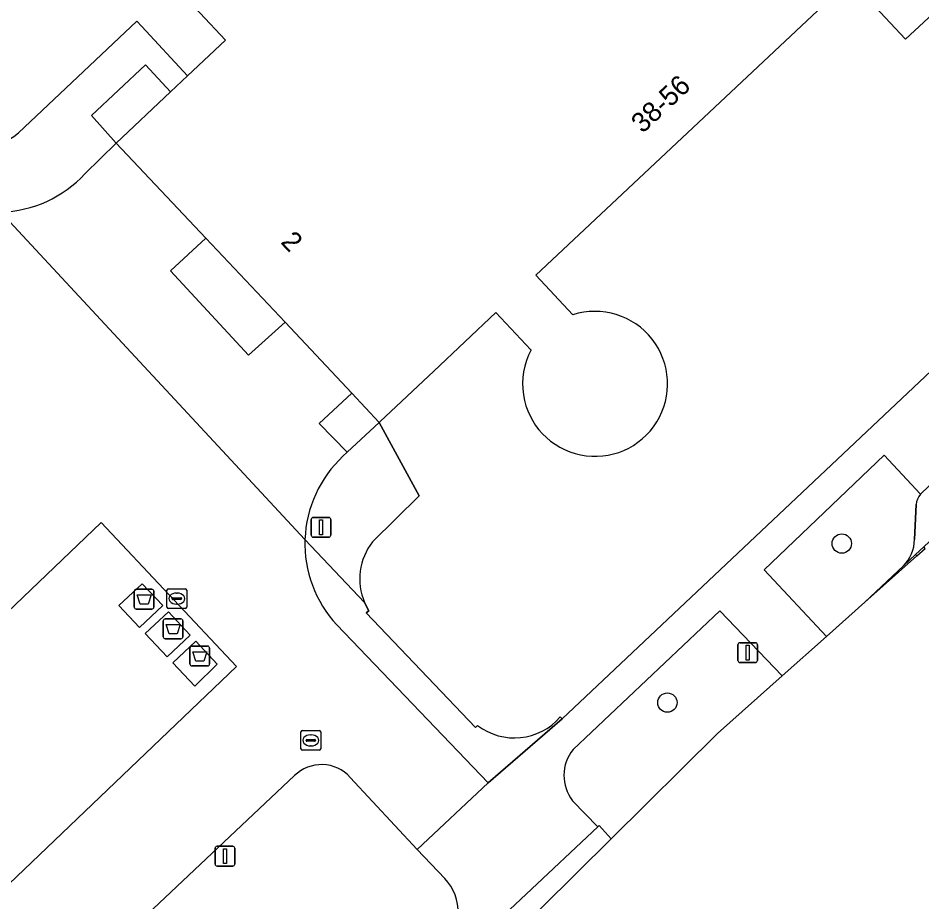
# Model space of a CAD drawing. Extents: x 162344 to 162869, y 381217 to 381818.
# Drawn here: x 162661.36 to 162707.04, y 381354.58 to 381399.26 of the extents above; entities that cross this region are included whole.
import ezdxf

# ---------------------------------------------------------------- set-up
doc = ezdxf.new("R2010")
doc.units = 0
for name, color, linetype in [('IMGEO_Afval_apart_plaats', 7, 'Continuous'), ('IMGEO_Boom', 7, 'Continuous'), ('IMGEO_Erf', 7, 'Continuous'), ('IMGEO_Groenvoorziening', 7, 'Continuous'), ('IMGEO_Kolk', 7, 'Continuous'), ('IMGEO_Lichtmast', 7, 'Continuous'), ('IMGEO_Pand', 7, 'Continuous'), ('IMGEO_Pand_nummerreeks', 7, 'Continuous'), ('IMGEO_Parkeervlak_gesloten', 7, 'Continuous'), ('IMGEO_Parkeervlak_open', 7, 'Continuous'), ('IMGEO_Rijbaan_lokaal_gesloten', 7, 'Continuous'), ('IMGEO_Rijbaan_lokaal_open', 7, 'Continuous'), ('IMGEO_Terreindeel_open', 7, 'Continuous'), ('IMGEO_Voetpad_gesloten', 7, 'Continuous'), ('IMGEO_Voetpad_open', 7, 'Continuous')]:
    doc.layers.add(name, color=color, linetype=linetype)

msp = doc.modelspace()

# ---------------------------------------------------------------- linework, layer by layer
at = {"layer": 'IMGEO_Afval_apart_plaats'}
for p, q in [((162667.328, 381370.387), (162668.118, 381370.387)), ((162668.118, 381370.387), (162667.328, 381370.387)), ((162667.228, 381369.487), (162667.228, 381370.287)), ((162667.228, 381370.287), (162667.228, 381369.487)), ((162668.218, 381370.287), (162668.218, 381369.487)), ((162668.218, 381369.487), (162668.218, 381370.287)), ((162668.118, 381369.387), (162667.328, 381369.387)), ((162667.328, 381369.387), (162668.118, 381369.387)), ((162668.696, 381367.984), (162668.696, 381368.784)), ((162668.696, 381368.784), (162668.696, 381367.984)), ((162668.796, 381368.884), (162669.586, 381368.884)), ((162669.586, 381368.884), (162668.796, 381368.884)), ((162669.686, 381368.784), (162669.686, 381367.984)), ((162669.686, 381367.984), (162669.686, 381368.784)), ((162669.586, 381367.884), (162668.796, 381367.884)), ((162668.796, 381367.884), (162669.586, 381367.884)), ((162670.045, 381366.611), (162670.045, 381367.411)), ((162670.045, 381367.411), (162670.045, 381366.611)), ((162670.145, 381367.511), (162670.935, 381367.511)), ((162670.935, 381367.511), (162670.145, 381367.511)), ((162671.035, 381367.411), (162671.035, 381366.611)), ((162671.035, 381366.611), (162671.035, 381367.411)), ((162670.935, 381366.511), (162670.145, 381366.511)), ((162670.145, 381366.511), (162670.935, 381366.511))]:
    msp.add_line(p, q, dxfattribs=at)
for points in [[(162667.371, 381370.101), (162668.075, 381370.101), (162667.926, 381369.631), (162667.52, 381369.631), (162667.371, 381370.101)], [(162668.839, 381368.598), (162669.543, 381368.598), (162669.394, 381368.128), (162668.988, 381368.128), (162668.839, 381368.598)], [(162670.188, 381367.225), (162670.892, 381367.225), (162670.743, 381366.755), (162670.337, 381366.755), (162670.188, 381367.225)]]:
    msp.add_lwpolyline(points, dxfattribs=at)
for centre, start, end in [((162667.328, 381370.287), 90, 180), ((162667.328, 381370.287), 90, 180), ((162668.118, 381370.287), 0, 90), ((162668.118, 381370.287), 360, 90), ((162667.328, 381369.487), 180, 270), ((162667.328, 381369.487), 180, 270), ((162668.118, 381369.487), 270, 0), ((162668.118, 381369.487), 270, 0), ((162668.796, 381368.784), 90, 180), ((162668.796, 381368.784), 90, 180), ((162669.586, 381368.784), 0, 90), ((162669.586, 381368.784), 360, 90), ((162668.796, 381367.984), 180, 270), ((162668.796, 381367.984), 180, 270), ((162669.586, 381367.984), 270, 0), ((162669.586, 381367.984), 270, 0), ((162670.145, 381367.411), 90, 180), ((162670.145, 381367.411), 90, 180), ((162670.935, 381367.411), 0, 90), ((162670.935, 381367.411), 360, 90), ((162670.145, 381366.611), 180, 270), ((162670.145, 381366.611), 180, 270), ((162670.935, 381366.611), 270, 0), ((162670.935, 381366.611), 270, 0)]:
    msp.add_arc(centre, 0.1, start, end, dxfattribs=at)
at = {"layer": 'IMGEO_Boom'}
for centre in [(162702.991, 381372.697), (162694.175, 381364.658)]:
    msp.add_circle(centre, 0.489, dxfattribs=at)
at = {"layer": 'IMGEO_Erf'}
for points in [[(162714.432, 381463.872), (162709.731, 381458.964), (162699.33, 381448.107), (162694.93, 381443.515), (162700.859, 381437.25), (162706.964, 381430.752), (162720.044, 381416.828), (162715.93, 381412.961), (162723.279, 381405.142), (162719.898, 381401.952), (162721.872, 381399.698), (162719.263, 381397.26), (162717.216, 381399.452), (162713.77, 381396.149), (162709.224, 381401.003), (162706.22, 381398.189), (162703.408, 381401.193), (162687.52, 381386.257), (162689.397, 381384.258)], [(162688.76, 381363.938), (162688.853, 381363.831), (162718.753, 381392.02), (162718.479, 381392.369), (162730.05, 381403.284), (162730.365, 381402.935), (162734.043, 381406.444), (162753.688, 381424.95)], [(162661.375, 381393.461), (162667.356, 381399.105), (162667.61, 381398.831), (162669.923, 381396.339), (162671.847, 381398.15), (162669.251, 381400.923)], [(162687.282, 381382.485), (162685.512, 381384.369), (162682.371, 381381.417), (162679.651, 381378.86), (162679.612, 381378.824), (162681.623, 381375.112), (162679.276, 381372.779)], [(162678.87, 381369.719), (162679.09, 381369.304), (162678.958, 381369.191), (162684.474, 381363.405), (162684.58, 381363.506)]]:
    msp.add_lwpolyline(points, dxfattribs=at)
for centre, radius, start, end in [((162658.724, 381396.673), 4.164, 245.4174, 309.5304), ((162690.52, 381380.77), 3.664, 188.672, 107.8491), ((162690.53, 381380.769), 3.673, 152.1478, 188.6244), ((162681.623, 381370.911), 3, 141.4833, 203.401), ((162686.442, 381365.925), 3.053, 232.4072, 319.3939)]:
    msp.add_arc(centre, radius, start, end, dxfattribs=at)
at = {"layer": 'IMGEO_Groenvoorziening'}
for points in [[(162706.973, 381375.187), (162705.131, 381377.16), (162699.061, 381371.369), (162702.219, 381368.003), (162704.161, 381369.73)], [(162706.667, 381372.902), (162706.754, 381374.665)], [(162704.161, 381369.73), (162706.109, 381371.569)], [(162691.332, 381357.77), (162696.709, 381363.101), (162699.979, 381366.01), (162696.834, 381369.297), (162689.407, 381362.282)], [(162675.327, 381360.968), (162664.921, 381351.145), (162672.792, 381342.872), (162682.8, 381352.237)], [(162681.529, 381357.23), (162678.143, 381360.879)], [(162689.382, 381359.699), (162690.657, 381358.379), (162690.725, 381358.45), (162691.332, 381357.77)], [(162682.924, 381355.768), (162681.529, 381357.23)]]:
    msp.add_lwpolyline(points, dxfattribs=at)
for centre, radius, start, end in [((162707.583, 381374.624), 0.83, 137.3019, 177.1781), ((162704.742, 381372.925), 1.925, 315.2411, 359.33), ((162691.03, 381360.975), 2.084, 141.1496, 217.7413), ((162676.692, 381359.571), 1.953, 42.0368, 134.3427), ((162681.139, 381354.063), 2.468, 312.2897, 43.6877)]:
    msp.add_arc(centre, radius, start, end, dxfattribs=at)
at = {"layer": 'IMGEO_Kolk'}
for p, q in [((162668.881, 381369.49), (162668.881, 381370.342)), ((162668.956, 381370.416), (162669.808, 381370.416)), ((162669.882, 381370.342), (162669.882, 381369.49)), ((162669.14, 381369.91), (162669.14, 381369.922)), ((162669.578, 381369.873), (162669.18, 381369.873)), ((162669.183, 381369.959), (162669.581, 381369.959)), ((162669.369, 381370.196), (162669.394, 381370.196)), ((162669.624, 381369.922), (162669.624, 381369.91)), ((162669.808, 381369.416), (162668.956, 381369.416)), ((162669.392, 381369.636), (162669.367, 381369.636)), ((162675.651, 381362.323), (162675.651, 381363.175)), ((162675.726, 381363.249), (162676.578, 381363.249)), ((162676.139, 381363.029), (162676.164, 381363.029)), ((162676.652, 381363.175), (162676.652, 381362.323)), ((162675.91, 381362.743), (162675.91, 381362.755)), ((162676.348, 381362.706), (162675.95, 381362.706)), ((162675.953, 381362.792), (162676.351, 381362.792)), ((162676.394, 381362.755), (162676.394, 381362.743)), ((162676.578, 381362.249), (162675.726, 381362.249)), ((162676.162, 381362.469), (162676.137, 381362.469))]:
    msp.add_line(p, q, dxfattribs=at)
for points in [[(162668.881, 381369.49), (162668.881, 381370.342)], [(162668.956, 381370.416), (162669.808, 381370.416)], [(162669.882, 381370.342), (162669.882, 381369.49)], [(162669.808, 381369.416), (162668.956, 381369.416)], [(162675.651, 381362.323), (162675.651, 381363.175)], [(162675.726, 381363.249), (162676.578, 381363.249)], [(162676.652, 381363.175), (162676.652, 381362.323)], [(162676.578, 381362.249), (162675.726, 381362.249)]]:
    msp.add_lwpolyline(points, dxfattribs=at)
for centre, radius, start, end in [((162668.958, 381370.34), 0.0765, 91.552, 178.448), ((162668.958, 381370.34), 0.0765, 91.552, 178.448), ((162669.806, 381370.34), 0.0765, 1.552, 88.448), ((162669.806, 381370.34), 0.0765, 1.552, 88.448), ((162669.18, 381369.919), 0.0403, 85.8775, 175.7526), ((162669.177, 381369.909), 0.0366, 178.938, 274.7102), ((162669.581, 381369.916), 0.043, 264.8664, 352.4533), ((162669.585, 381369.921), 0.0386, 1.7309, 96.639), ((162668.958, 381369.492), 0.0765, 181.552, 268.448), ((162668.958, 381369.492), 0.0765, 181.552, 268.448), ((162669.806, 381369.492), 0.0765, 271.552, 358.448), ((162669.806, 381369.492), 0.0765, 271.552, 358.448), ((162675.728, 381363.173), 0.0765, 91.552, 178.448), ((162675.728, 381363.173), 0.0765, 91.552, 178.448), ((162676.576, 381363.173), 0.0765, 1.552, 88.448), ((162676.576, 381363.173), 0.0765, 1.552, 88.448), ((162675.95, 381362.752), 0.0403, 85.8775, 175.7526), ((162675.947, 381362.742), 0.0366, 178.938, 274.7102), ((162676.351, 381362.749), 0.043, 264.8664, 352.4533), ((162676.355, 381362.754), 0.0386, 1.7309, 96.639), ((162675.728, 381362.325), 0.0765, 181.552, 268.448), ((162675.728, 381362.325), 0.0765, 181.552, 268.448), ((162676.576, 381362.325), 0.0765, 271.552, 358.448), ((162676.576, 381362.325), 0.0765, 271.552, 358.448)]:
    msp.add_arc(centre, radius, start, end, dxfattribs=at)
for centre, major_axis, ratio, start_param, end_param in [((162669.368, 381369.916), (-0.387, 0.002), 0.722429, 4.712389, 7.853982), ((162669.393, 381369.916), (-0.39, 0.002), 0.717154, 1.570796, 4.712389), ((162676.138, 381362.749), (-0.387, 0.002), 0.722429, 4.712389, 7.853982), ((162676.163, 381362.749), (-0.39, 0.002), 0.717154, 1.570796, 4.712389)]:
    msp.add_ellipse(centre, major_axis=major_axis, ratio=ratio, start_param=start_param, end_param=end_param, dxfattribs=at)
at = {"layer": 'IMGEO_Lichtmast'}
for p, q in [((162676.273, 381374.018), (162677.063, 381374.018)), ((162677.063, 381374.018), (162676.273, 381374.018)), ((162676.173, 381373.118), (162676.173, 381373.918)), ((162676.173, 381373.918), (162676.173, 381373.118)), ((162677.163, 381373.918), (162677.163, 381373.118)), ((162677.163, 381373.118), (162677.163, 381373.918)), ((162677.063, 381373.018), (162676.273, 381373.018)), ((162676.273, 381373.018), (162677.063, 381373.018)), ((162697.738, 381366.785), (162697.738, 381367.585)), ((162697.738, 381367.585), (162697.738, 381366.785)), ((162697.838, 381367.685), (162698.628, 381367.685)), ((162698.628, 381367.685), (162697.838, 381367.685)), ((162698.728, 381367.585), (162698.728, 381366.785)), ((162698.728, 381366.785), (162698.728, 381367.585)), ((162698.628, 381366.685), (162697.838, 381366.685)), ((162697.838, 381366.685), (162698.628, 381366.685)), ((162671.314, 381356.493), (162671.314, 381357.293)), ((162671.314, 381357.293), (162671.314, 381356.493)), ((162671.414, 381357.393), (162672.204, 381357.393)), ((162672.204, 381357.393), (162671.414, 381357.393)), ((162672.304, 381357.293), (162672.304, 381356.493)), ((162672.304, 381356.493), (162672.304, 381357.293)), ((162672.204, 381356.393), (162671.414, 381356.393)), ((162671.414, 381356.393), (162672.204, 381356.393))]:
    msp.add_line(p, q, dxfattribs=at)
for points in [[(162676.593, 381373.893), (162676.743, 381373.893), (162676.743, 381373.143), (162676.593, 381373.143), (162676.593, 381373.893)], [(162698.158, 381367.56), (162698.308, 381367.56), (162698.308, 381366.81), (162698.158, 381366.81), (162698.158, 381367.56)], [(162671.734, 381357.268), (162671.884, 381357.268), (162671.884, 381356.518), (162671.734, 381356.518), (162671.734, 381357.268)]]:
    msp.add_lwpolyline(points, dxfattribs=at)
for centre, start, end in [((162676.273, 381373.918), 90, 180), ((162676.273, 381373.918), 90, 180), ((162677.063, 381373.918), 0, 90), ((162677.063, 381373.918), 360, 90), ((162676.273, 381373.118), 180, 270), ((162676.273, 381373.118), 180, 270), ((162677.063, 381373.118), 270, 0), ((162677.063, 381373.118), 270, 0), ((162697.838, 381367.585), 90, 180), ((162697.838, 381367.585), 90, 180), ((162698.628, 381367.585), 0, 90), ((162698.628, 381367.585), 360, 90), ((162697.838, 381366.785), 180, 270), ((162697.838, 381366.785), 180, 270), ((162698.628, 381366.785), 270, 0), ((162698.628, 381366.785), 270, 0), ((162671.414, 381357.293), 90, 180), ((162671.414, 381357.293), 90, 180), ((162672.204, 381357.293), 0, 90), ((162672.204, 381357.293), 360, 90), ((162671.414, 381356.493), 180, 270), ((162671.414, 381356.493), 180, 270), ((162672.204, 381356.493), 270, 0), ((162672.204, 381356.493), 270, 0)]:
    msp.add_arc(centre, 0.1, start, end, dxfattribs=at)
at = {"layer": 'IMGEO_Pand'}
for points in [[(162689.397, 381384.258), (162687.52, 381386.257), (162703.408, 381401.193), (162706.22, 381398.189), (162709.224, 381401.003), (162713.77, 381396.149), (162717.216, 381399.452), (162719.263, 381397.26), (162721.872, 381399.698), (162719.898, 381401.952), (162723.279, 381405.142), (162715.93, 381412.961)], [(162669.251, 381400.923), (162671.847, 381398.15), (162669.923, 381396.339), (162669.063, 381395.528), (162666.321, 381392.943), (162670.853, 381388.128), (162674.848, 381383.885), (162678.224, 381380.299), (162679.612, 381378.824), (162679.651, 381378.86), (162682.371, 381381.417), (162685.512, 381384.369), (162687.282, 381382.485)]]:
    msp.add_lwpolyline(points, dxfattribs=at)
for centre, radius, start, end in [((162690.52, 381380.77), 3.664, 188.672, 107.8491), ((162690.53, 381380.769), 3.673, 152.1478, 188.6244)]:
    msp.add_arc(centre, radius, start, end, dxfattribs=at)
at = {"layer": 'IMGEO_Parkeervlak_gesloten'}
msp.add_lwpolyline([(162687.82, 381354.287), (162691.332, 381357.77), (162690.725, 381358.45), (162690.657, 381358.379), (162683.416, 381351.564), (162684.112, 381350.806)], close=True, dxfattribs=at)
at = {"layer": 'IMGEO_Parkeervlak_open'}
for points in [[(162706.109, 381371.569), (162706.721, 381372.143), (162707.132, 381372.527), (162720.66, 381385.195)], [(162717.69, 381385.298), (162707.042, 381375.253)], [(162706.754, 381374.665), (162706.667, 381372.902)]]:
    msp.add_lwpolyline(points, dxfattribs=at)
for points in [[(162672.396, 381366.482), (162665.548, 381373.756), (162653.3, 381362.059), (162660.118, 381354.759)], [(162666.456, 381369.56), (162667.635, 381370.669), (162668.666, 381369.561), (162667.494, 381368.457)], [(162670.052, 381368.072), (162668.888, 381366.977), (162667.784, 381368.149), (162668.954, 381369.251)], [(162670.345, 381367.757), (162671.425, 381366.596), (162670.297, 381365.48), (162669.183, 381366.663)]]:
    msp.add_lwpolyline(points, close=True, dxfattribs=at)
for centre, radius, start, end in [((162707.583, 381374.624), 0.83, 137.3019, 177.1781), ((162707.455, 381374.753), 0.649, 129.5054, 137.9485), ((162704.742, 381372.925), 1.925, 315.2411, 359.33)]:
    msp.add_arc(centre, radius, start, end, dxfattribs=at)
at = {"layer": 'IMGEO_Rijbaan_lokaal_gesloten'}
msp.add_lwpolyline([(162704.161, 381369.73), (162706.79, 381372.07), (162706.721, 381372.143), (162706.109, 381371.569)], close=True, dxfattribs=at)
at = {"layer": 'IMGEO_Rijbaan_lokaal_open'}
for points in [[(162653.04, 381394.023), (162651.084, 381392.163), (162648.044, 381395.361), (162645.314, 381398.233), (162644.083, 381396.964), (162646.251, 381394.668), (162649.779, 381390.931), (162637.856, 381379.677), (162636.127, 381378.045), (162648.509, 381365.016), (162648.526, 381364.999), (162648.885, 381364.621), (162650.496, 381362.927), (162650.875, 381362.529), (162663.207, 381349.526), (162664.921, 381351.145), (162675.327, 381360.968)], [(162674.848, 381383.885), (162673.006, 381382.219), (162669.056, 381386.485), (162670.853, 381388.128), (162666.321, 381392.943), (162664.737, 381391.386)], [(162675.857, 381372.908), (162660.491, 381389.452)], [(162660.491, 381389.452), (162675.857, 381372.908)], [(162677.776, 381377.106), (162677.994, 381377.31), (162676.576, 381378.761), (162678.224, 381380.299), (162674.848, 381383.885)], [(162678.143, 381360.879), (162681.529, 381357.23), (162685.116, 381360.607), (162677.468, 381368.591)]]:
    msp.add_lwpolyline(points, dxfattribs=at)
for points in [[(162665.548, 381373.756), (162672.396, 381366.482), (162660.118, 381354.759), (162653.3, 381362.059)], [(162707.21, 381372.443), (162707.132, 381372.527), (162706.721, 381372.143), (162706.79, 381372.07)]]:
    msp.add_lwpolyline(points, close=True, dxfattribs=at)
for centre, radius, start, end in [((162660.308, 381395.481), 6.031, 271.7344, 317.243), ((162681.873, 381372.696), 6.019, 132.8883, 177.9793), ((162681.871, 381372.693), 6.018, 177.9531, 222.9756), ((162676.692, 381359.571), 1.953, 42.0368, 134.3427)]:
    msp.add_arc(centre, radius, start, end, dxfattribs=at)
at = {"layer": 'IMGEO_Terreindeel_open'}
for points in [[(162669.063, 381395.528), (162667.799, 381396.888), (162665.06, 381394.331), (162666.321, 381392.943)], [(162670.853, 381388.128), (162669.056, 381386.485), (162673.006, 381382.219), (162674.848, 381383.885)], [(162679.612, 381378.824), (162678.224, 381380.299), (162676.576, 381378.761), (162677.994, 381377.31)]]:
    msp.add_lwpolyline(points, close=True, dxfattribs=at)
at = {"layer": 'IMGEO_Voetpad_gesloten'}
for points in [[(162666.456, 381369.56), (162667.494, 381368.457), (162668.666, 381369.561), (162667.635, 381370.669)], [(162670.052, 381368.072), (162668.954, 381369.251), (162667.784, 381368.149), (162668.888, 381366.977)], [(162670.345, 381367.757), (162669.183, 381366.663), (162670.297, 381365.48), (162671.425, 381366.596)]]:
    msp.add_lwpolyline(points, close=True, dxfattribs=at)
at = {"layer": 'IMGEO_Voetpad_open'}
for points in [[(162753.688, 381424.95), (162734.043, 381406.444), (162730.365, 381402.935), (162730.05, 381403.284), (162718.479, 381392.369), (162718.753, 381392.02), (162688.853, 381363.831), (162685.116, 381360.607), (162681.529, 381357.23), (162682.924, 381355.768)], [(162707.042, 381375.253), (162717.69, 381385.298), (162715.637, 381387.488), (162720.665, 381392.212), (162722.613, 381390.139), (162723.245, 381390.772), (162728.755, 381395.899), (162726.998, 381397.744), (162741.191, 381411.131), (162742.935, 381409.279)], [(162666.321, 381392.943), (162665.06, 381394.331), (162667.799, 381396.888), (162669.063, 381395.528), (162669.923, 381396.339), (162667.61, 381398.831), (162667.356, 381399.105), (162661.375, 381393.461)], [(162664.737, 381391.386), (162666.321, 381392.943)], [(162679.612, 381378.824), (162677.994, 381377.31), (162677.776, 381377.106)], [(162679.276, 381372.779), (162681.623, 381375.112), (162679.612, 381378.824)], [(162702.219, 381368.003), (162699.061, 381371.369), (162705.131, 381377.16), (162706.973, 381375.187)], [(162675.857, 381372.908), (162678.87, 381369.719)], [(162684.58, 381363.506), (162684.474, 381363.405), (162678.958, 381369.191), (162679.09, 381369.304), (162678.87, 381369.719), (162675.857, 381372.908)], [(162689.407, 381362.282), (162696.834, 381369.297), (162699.979, 381366.01), (162702.219, 381368.003)], [(162677.468, 381368.591), (162685.116, 381360.607), (162688.853, 381363.831)], [(162688.853, 381363.831), (162688.76, 381363.938)], [(162665.972, 381333.787), (162666.882, 381334.637), (162684.112, 381350.806), (162683.416, 381351.564), (162690.657, 381358.379), (162689.382, 381359.699)]]:
    msp.add_lwpolyline(points, dxfattribs=at)
for centre, radius, start, end in [((162658.724, 381396.673), 4.164, 245.4174, 309.5304), ((162660.308, 381395.481), 6.031, 271.7344, 317.243), ((162681.873, 381372.696), 6.019, 132.8883, 177.9793), ((162707.455, 381374.753), 0.649, 129.5054, 137.9485), ((162681.871, 381372.693), 6.018, 177.9531, 222.9756), ((162681.623, 381370.911), 3, 141.4833, 203.401), ((162686.442, 381365.925), 3.053, 232.4072, 319.3939), ((162691.03, 381360.975), 2.084, 141.1496, 217.7413), ((162681.139, 381354.063), 2.468, 312.2897, 43.6877)]:
    msp.add_arc(centre, radius, start, end, dxfattribs=at)

# ---------------------------------------------------------------- texts
at = {"layer": 'IMGEO_Pand_nummerreeks'}
for s, rotation, p in [('38-56', 43.2297, (162692.925, 381393.397)), ('2', 313.2123, (162674.587, 381387.909))]:
    msp.add_text(s, height=1, rotation=rotation, dxfattribs=at).set_placement(p)

doc.saveas('drawing.dxf')
